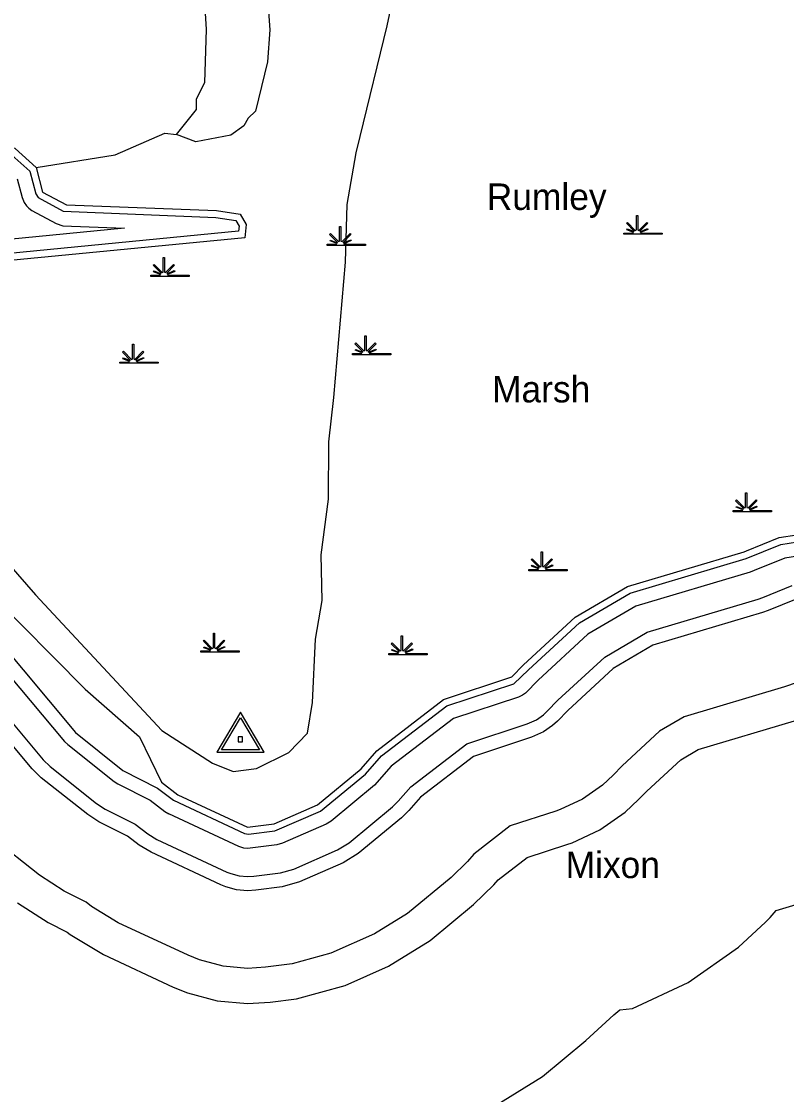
# Model space of a CAD drawing. Extents: x 2532689 to 2764727, y 536648 to 732970.
# Drawn here: x 2666242 to 2670581, y 613444 to 619528 of the extents above; entities that cross this region are included whole.
import ezdxf

# ---------------------------------------------------------------- set-up
doc = ezdxf.new("R2010")
doc.units = 0
for name, color, linetype in [('Exist Hydrographic Buffer Line', 7, 'Continuous'), ('Exist Hydrographic Creek Double Shore', 7, 'Continuous'), ('Exist Hydrographic Creek Single Shore', 7, 'Continuous'), ('Exist Hydrographic Marsh Label', 7, 'Continuous'), ('Exist Hydrographic River Shore', 7, 'Continuous'), ('Exist Hydrographic Swamp CELL', 7, 'Continuous'), ('Exist Survey Geodetic Marker CELL', 7, 'Continuous'), ('Exist Survey Geodetic Marker Label', 7, 'Continuous')]:
    doc.layers.add(name, color=color, linetype=linetype)

msp = doc.modelspace()

# ---------------------------------------------------------------- linework, layer by layer
at = {"layer": 'Exist Hydrographic Buffer Line'}
for points in [[(2666187.5, 618770.4), (2666289.8, 618678.6)], [(2666289.8, 618678.6), (2666322.8, 618550.5), (2666335.7, 618529.9), (2666477.6, 618452.1), (2667343.7, 618416.1), (2667457.1, 618398.4), (2667475.6, 618367.9), (2667472.7, 618338.2), (2666174.9, 618212.2)], [(2666218.2, 618635.2), (2666245.3, 618530.6), (2666257.6, 618500.5), (2666269.5, 618483.4), (2666284.2, 618468.6), (2666301.5, 618456.6), (2666439.3, 618381.8), (2666475.8, 618369.1), (2666825.8, 618355.7), (2666168.2, 618291.9)], [(2663541.4, 618388.2), (2663547.6, 618314.1), (2663560.9, 618256), (2663591.5, 618179.3), (2663677.4, 618031.8), (2663702.8, 617995.3), (2663823, 617849.1), (2663850.5, 617820.2), (2664259.6, 617445.9), (2664316.6, 617405.6), (2664475.9, 617320.3), (2665327.9, 616496.5), (2665337.1, 616478), (2665365, 616438), (2665379.8, 616421.8), (2665918, 615873.8), (2666364, 615342.4), (2666404.2, 615303.3), (2666667.1, 615093.9), (2666716.1, 615062.7), (2666885.9, 614977.5)], [(2663701.6, 618386), (2663705.1, 618341.9), (2663716.8, 618292.8), (2663729.7, 618260), (2663815.6, 618112.5), (2663946.6, 617950.6), (2664367.4, 617564), (2664392, 617546.7), (2664571, 617450.8), (2665460.8, 616590.5), (2665469.4, 616570.7), (2665487.6, 616540.9), (2666036.5, 615981.4), (2666486.6, 615445.2), (2666503.9, 615428.5), (2666766.9, 615219.1), (2666787.9, 615205.8), (2666971.4, 615113.7), (2667055.4, 615049), (2667077.8, 615035.2)], [(2663781.4, 618372.2), (2663794.5, 618311.2), (2663884.9, 618152.8), (2664008.4, 618001.3), (2664421.5, 617623), (2664618.8, 617516.1), (2665528, 616636.8), (2665542.8, 616602.3), (2666095.8, 616035.2), (2666547.9, 615496.7), (2666816.6, 615281.7), (2667014.2, 615181.8), (2667104, 615112.3), (2667507.6, 614923.5), (2667529.7, 614920)], [(2667529.7, 614920), (2667679.6, 614939.2), (2667937.6, 615050.8), (2668193.1, 615260.3), (2668284.1, 615363.9), (2668653.6, 615648.4), (2669035.2, 615773.6), (2669116.6, 615851.2), (2669406.8, 616118.8), (2669694.7, 616287.1), (2670352.3, 616483.2), (2670549.5, 616563), (2670738.2, 616592.2)], [(2670737.2, 616511.1), (2670571.1, 616485.3), (2670398.2, 616415.3), (2670375, 616406.5), (2669726.7, 616213.1), (2669454.3, 616054.1), (2669172.6, 615794), (2669100, 615719.6), (2669082.6, 615707.6), (2669060.2, 615697.5), (2668691.8, 615576.6), (2668339.5, 615305.4), (2668244.1, 615198.6), (2667998.1, 614995), (2667970, 614977.5), (2667722.9, 614869), (2667689.9, 614859.9), (2667524.6, 614839.7), (2667503.9, 614841.5), (2667474, 614850.9), (2667077.8, 615035.2)], [(2666885.9, 614977.5), (2666957.6, 614922.3), (2667010.3, 614890.1), (2667406.5, 614705.8), (2667428.8, 614696.6), (2667476.2, 614684), (2667524.6, 614679.7), (2667560.1, 614682), (2667710.2, 614701.1), (2667787.1, 614722.5), (2668034.2, 614831), (2668100.2, 614871.7), (2668346.2, 615075.4), (2668378.6, 615107.1), (2668449.4, 615188.2), (2668767.4, 615433.1), (2669109.9, 615545.5), (2669162.8, 615569.1), (2669202.7, 615597.1), (2669223.9, 615617), (2669284.4, 615679.5), (2669550.1, 615924.7), (2669791, 616065.3), (2670420.8, 616253.2), (2670445.8, 616262), (2670613.7, 616330.1)], [(2670635.2, 616252.4), (2670475.9, 616187.8), (2670443.7, 616176.5), (2669823, 615991.4), (2669597.9, 615860), (2669340.5, 615622.3), (2669281.7, 615561.4), (2669254.2, 615535.8), (2669202.7, 615499.8), (2669134.9, 615469.5), (2668805.4, 615361.4), (2668504.8, 615129.6), (2668438.9, 615054.5), (2668397.1, 615013.8), (2668151.2, 614810.1), (2668066.4, 614757.8), (2667819.5, 614649.3), (2667720.4, 614621.8), (2667570.3, 614602.7), (2667524.6, 614599.7), (2667462.1, 614605.2), (2667401.4, 614621.4), (2667372.7, 614633.3), (2666976.7, 614817.6), (2666908.6, 614859), (2666843.2, 614909.5), (2666680.4, 614991.2), (2666617.5, 615031.4), (2666354.4, 615240.7), (2666302.9, 615290.9), (2665858.8, 615820)], [(2670641, 615780), (2670569.4, 615754.9), (2669999.4, 615584.8), (2669861.2, 615504.2), (2669647.9, 615307.5), (2669597.9, 615255.7), (2669537, 615198.7), (2669422.8, 615118.8), (2669296.3, 615059.8), (2669272.3, 615051.4), (2669014.3, 614966.8), (2668807.4, 614807.7), (2668770.7, 614765.3), (2668678, 614674.9), (2668432, 614471.2), (2668243.5, 614355), (2667996.4, 614246.5), (2667776.2, 614185.3), (2667626.1, 614166.2), (2667524.6, 614159.7), (2667385.6, 614171.8)], [(2666218.8, 614530.6), (2666393.3, 614419), (2666501.2, 614365.1), (2666517.8, 614352.2), (2666706.6, 614237.4), (2667102.6, 614053.1), (2667182.6, 614020), (2667350.9, 613974.9), (2667524.6, 613959.7), (2667651.7, 613967.8), (2667801.6, 613986.9), (2668077, 614063.3), (2668323.9, 614171.8), (2668559.5, 614317.2), (2668805.4, 614520.8), (2668921.4, 614633.9), (2668945.2, 614661.3), (2669109.2, 614787.5), (2669334.4, 614861.4), (2669364.7, 614871.9), (2669522.6, 614945.6), (2669665.6, 615045.5), (2669742, 615116.8), (2669788, 615164.4), (2669980.9, 615342.4), (2670079.6, 615400), (2670626.8, 615563.3)], [(2667385.6, 614171.8), (2667251.1, 614207.9), (2667187.1, 614234.4), (2666791.1, 614418.7), (2666639.8, 614510.6), (2666608.2, 614535.2), (2666483.1, 614597.8), (2666343.3, 614687.1), (2666080.4, 614896.5)], [(2668726, 613256.3), (2669197.2, 613547), (2669443.3, 613750.6), (2669601.2, 613896.5), (2669635.8, 613924.2), (2669706.8, 613932.2), (2670022.8, 614079.5), (2670308.2, 614279.5), (2670460.9, 614421.9), (2670487.2, 614448.9), (2670521.8, 614488.4), (2670912.5, 614605)]]:
    msp.add_lwpolyline(points, dxfattribs=at)
at = {"layer": 'Exist Hydrographic Creek Double Shore'}
for points in [[(2666325.5, 618700.3), (2666206.5, 618807.1), (2665938.5, 618868.5), (2665638.5, 618862.9), (2665505.5, 618857.5), (2665247.5, 618801.2), (2665039.4, 618789.5), (2664863.4, 618861.1), (2664810.5, 618977.2), (2664799.5, 619085.2), (2664773.4, 619143.2), (2664577.4, 619361.8), (2664449.4, 619478.1), (2664307.3, 619488.8)], [(2666325.5, 618700.3), (2666361.5, 618560.5), (2666496.5, 618487.2), (2667347.6, 618455.9), (2667481.5, 618435.1), (2667516.6, 618377.4), (2667509.6, 618301.6), (2666178.4, 618172.3), (2665670.5, 618135.3), (2665369.5, 618179), (2665004.5, 618121.5), (2664822.4, 618058.4), (2664724.4, 617959.2), (2664657.6, 617841.7)]]:
    msp.add_lwpolyline(points, dxfattribs=at)
at = {"layer": 'Exist Hydrographic Creek Single Shore'}
for points in [[(2667121.5, 618886.8), (2667234.5, 619029.3), (2667233.6, 619088.3), (2667281.6, 619182.2), (2667291.5, 619481.4), (2667266.4, 619881), (2667218.5, 620145), (2667137.5, 620427.3), (2667102.4, 620517.8), (2667006.4, 620707.7), (2666834.4, 620920.7), (2666773.5, 621052.9), (2666767.3, 622070.5), (2666740.5, 622936.2), (2666742.3, 623954.2)], [(2667625.5, 619823.2), (2667650.5, 619479.5), (2667637.6, 619298.4), (2667568.5, 619019.8), (2667527.5, 618978.7), (2667503.5, 618935.1), (2667429.5, 618882.8), (2667230.6, 618845.2), (2667121.5, 618886.8)], [(2666115.5, 616511.6), (2666320.5, 616276.9), (2667037.6, 615508.1), (2667325.7, 615322.7), (2667442.6, 615274.9), (2667575.7, 615293.4), (2667757.7, 615382.8), (2667863.6, 615492.1), (2667892.7, 615667.4), (2667909.7, 616026), (2667946.6, 616244.2), (2667940.7, 616503.3), (2667983.7, 616820.3), (2667984.5, 617145.4), (2668012.6, 617396), (2668079.7, 618163.7), (2668088.5, 618489.2), (2668140.6, 618783.5), (2668163.5, 618876.4), (2668316.5, 619503.1), (2668369.6, 619754.8)], [(2666325.5, 618700.3), (2666773.5, 618770.9), (2667054.6, 618893.9), (2667121.5, 618886.8)]]:
    msp.add_lwpolyline(points, dxfattribs=at)
at = {"layer": 'Exist Hydrographic River Shore'}
for points in [[(2664615.5, 617848.4), (2664834.9, 617545.4), (2665019.5, 617477.8), (2665124, 617348.6), (2665142.5, 617237.9), (2665579.2, 616850.3), (2665782.2, 616801.1), (2666059.1, 616290.6), (2666603.5, 615743.1), (2666911, 615472.4), (2667035.6, 615215.8), (2667128.6, 615144), (2667524.6, 614959.7), (2667674.7, 614978.9), (2667921.6, 615087.4), (2668167.6, 615291.1), (2668256.6, 615393.1), (2668634.8, 615684.2), (2669022.7, 615811.5), (2669088.7, 615879.9), (2669382.8, 616151.1), (2669678.7, 616324), (2670340.8, 616521.5), (2670353.3, 616526.6)], [(2670353.3, 616526.6), (2670538.7, 616601.8), (2670738.8, 616632.8), (2670947.7, 616595.3), (2671512.7, 616683.8), (2671660.7, 616752.2), (2671725.7, 616830.3)]]:
    msp.add_lwpolyline(points, dxfattribs=at)
at = {"layer": 'Exist Hydrographic Swamp CELL'}
for points in [[(2669658.7, 618328.1), (2669711.3, 618328.2), (2669713.3, 618331.8), (2669675.1, 618346.7), (2669678, 618351.8), (2669715.7, 618336.1), (2669717.3, 618339), (2669672.9, 618383.5), (2669678, 618388.7), (2669723.3, 618343.2), (2669729.6, 618345.6), (2669729.6, 618428.6), (2669736.9, 618428.6), (2669736.8, 618345.6), (2669743.2, 618343.2), (2669788.5, 618388.7), (2669793.6, 618383.5), (2669749.2, 618339), (2669751.2, 618335.4), (2669792.1, 618354), (2669794.5, 618348.9), (2669753.5, 618331.1), (2669755.1, 618328.2), (2669876.2, 618328.1), (2669876.2, 618321), (2669658.7, 618321)], [(2667975.5, 618264.6), (2668028.1, 618264.6), (2668030.1, 618268.2), (2667991.9, 618283.1), (2667994.8, 618288.3), (2668032.5, 618272.5), (2668034.1, 618275.4), (2667989.7, 618320), (2667994.8, 618325.1), (2668040.1, 618279.6), (2668046.4, 618282), (2668046.4, 618365.1), (2668053.7, 618365.1), (2668053.6, 618282), (2668060, 618279.6), (2668105.3, 618325.1), (2668110.4, 618320), (2668066, 618275.4), (2668068, 618271.8), (2668108.9, 618290.4), (2668111.3, 618285.4), (2668070.3, 618267.6), (2668071.9, 618264.6), (2668193, 618264.6), (2668193, 618257.5), (2667975.5, 618257.5)], [(2666975.1, 618089.8), (2667027.7, 618089.8), (2667029.7, 618093.4), (2666991.5, 618108.3), (2666994.4, 618113.5), (2667032.1, 618097.7), (2667033.7, 618100.6), (2666989.3, 618145.2), (2666994.4, 618150.3), (2667039.7, 618104.8), (2667046, 618107.2), (2667046, 618190.3), (2667053.3, 618190.3), (2667053.2, 618107.2), (2667059.6, 618104.8), (2667104.9, 618150.3), (2667110, 618145.2), (2667065.6, 618100.6), (2667067.6, 618097), (2667108.5, 618115.6), (2667110.9, 618110.6), (2667069.9, 618092.8), (2667071.6, 618089.8), (2667192.6, 618089.8), (2667192.6, 618082.7), (2666975.1, 618082.7)], [(2666800.4, 617597.1), (2666853, 617597.2), (2666855, 617600.8), (2666816.8, 617615.7), (2666819.7, 617620.9), (2666857.4, 617605.1), (2666859, 617608), (2666814.6, 617652.5), (2666819.7, 617657.7), (2666865, 617612.2), (2666871.3, 617614.6), (2666871.3, 617697.6), (2666878.6, 617697.6), (2666878.6, 617614.6), (2666884.9, 617612.2), (2666930.2, 617657.7), (2666935.3, 617652.5), (2666890.9, 617608), (2666892.9, 617604.4), (2666933.8, 617623), (2666936.2, 617618), (2666895.3, 617600.1), (2666896.9, 617597.2), (2667017.9, 617597.1), (2667017.9, 617590), (2666800.4, 617590)], [(2668118.4, 617644.8), (2668171, 617644.9), (2668173, 617648.5), (2668134.8, 617663.3), (2668137.7, 617668.5), (2668175.4, 617652.8), (2668177, 617655.7), (2668132.6, 617700.2), (2668137.7, 617705.3), (2668183, 617659.8), (2668189.3, 617662.2), (2668189.3, 617745.3), (2668196.6, 617745.3), (2668196.5, 617662.2), (2668202.9, 617659.8), (2668248.2, 617705.3), (2668253.3, 617700.2), (2668208.9, 617655.7), (2668210.9, 617652.1), (2668251.8, 617670.7), (2668254.2, 617665.6), (2668213.2, 617647.8), (2668214.9, 617644.9), (2668335.9, 617644.8), (2668335.9, 617637.7), (2668118.4, 617637.7)], [(2670278, 616754.9), (2670330.6, 616755), (2670332.6, 616758.6), (2670294.4, 616773.4), (2670297.3, 616778.6), (2670335, 616762.9), (2670336.6, 616765.8), (2670292.1, 616810.3), (2670297.3, 616815.4), (2670342.6, 616769.9), (2670348.9, 616772.3), (2670348.9, 616855.4), (2670356.1, 616855.4), (2670356.1, 616772.3), (2670362.4, 616769.9), (2670407.8, 616815.4), (2670412.9, 616810.3), (2670368.5, 616765.8), (2670370.5, 616762.2), (2670411.4, 616780.8), (2670413.8, 616775.7), (2670372.8, 616757.9), (2670374.4, 616755), (2670495.5, 616754.9), (2670495.5, 616747.8), (2670278, 616747.8)], [(2669118.8, 616421.2), (2669171.4, 616421.3), (2669173.4, 616424.9), (2669135.2, 616439.7), (2669138.1, 616444.9), (2669175.8, 616429.2), (2669177.4, 616432), (2669133, 616476.6), (2669138.1, 616481.7), (2669183.4, 616436.2), (2669189.7, 616438.6), (2669189.7, 616521.7), (2669197, 616521.7), (2669196.9, 616438.6), (2669203.3, 616436.2), (2669248.6, 616481.7), (2669253.7, 616476.6), (2669209.3, 616432), (2669211.3, 616428.4), (2669252.2, 616447), (2669254.6, 616442), (2669213.6, 616424.2), (2669215.3, 616421.3), (2669336.3, 616421.2), (2669336.3, 616414.1), (2669118.8, 616414.1)], [(2667259.2, 615958.9), (2667311.8, 615959), (2667313.8, 615962.6), (2667275.5, 615977.4), (2667278.4, 615982.6), (2667316.2, 615966.9), (2667317.8, 615969.8), (2667273.3, 616014.3), (2667278.5, 616019.4), (2667323.8, 615973.9), (2667330.1, 615976.3), (2667330.1, 616059.4), (2667337.3, 616059.4), (2667337.3, 615976.3), (2667343.6, 615973.9), (2667389, 616019.4), (2667394.1, 616014.3), (2667349.7, 615969.8), (2667351.7, 615966.2), (2667392.6, 615984.8), (2667395, 615979.7), (2667354, 615961.9), (2667355.6, 615959), (2667476.7, 615958.9), (2667476.7, 615951.8), (2667259.2, 615951.8)], [(2668324.8, 615944.5), (2668377.4, 615944.5), (2668379.5, 615948.1), (2668341.2, 615963), (2668344.1, 615968.2), (2668381.8, 615952.4), (2668383.4, 615955.3), (2668339, 615999.9), (2668344.1, 616005), (2668389.4, 615959.5), (2668395.7, 615961.9), (2668395.7, 616045), (2668403, 616045), (2668403, 615961.9), (2668409.3, 615959.5), (2668454.6, 616005), (2668459.7, 615999.9), (2668415.3, 615955.3), (2668417.3, 615951.7), (2668458.2, 615970.3), (2668460.6, 615965.3), (2668419.7, 615947.5), (2668421.3, 615944.5), (2668542.3, 615944.5), (2668542.3, 615937.4), (2668324.8, 615937.4)]]:
    msp.add_lwpolyline(points, close=True, dxfattribs=at)
at = {"layer": 'Exist Survey Geodetic Marker CELL'}
for points in [[(2667617.5, 615385.7), (2667483.5, 615611.7), (2667350.1, 615385.7)], [(2667591.6, 615397.8), (2667376.1, 615397.8), (2667483.5, 615579.9)], [(2667495.9, 615444.3), (2667495.9, 615472.6), (2667471.6, 615472.6), (2667471.6, 615444.3)]]:
    msp.add_lwpolyline(points, close=True, dxfattribs=at)

# ---------------------------------------------------------------- texts
at = {"layer": 'Exist Hydrographic Marsh Label'}
for s, p in [('Rumley', (2668880.6, 618459.2)), ('Marsh', (2668910.6, 617368.1))]:
    msp.add_text(s, height=150, dxfattribs=at).set_placement(p)
at = {"layer": 'Exist Survey Geodetic Marker Label'}
msp.add_text('Mixon', height=150, dxfattribs=at).set_placement((2669328, 614671.3))

doc.saveas('drawing.dxf')
